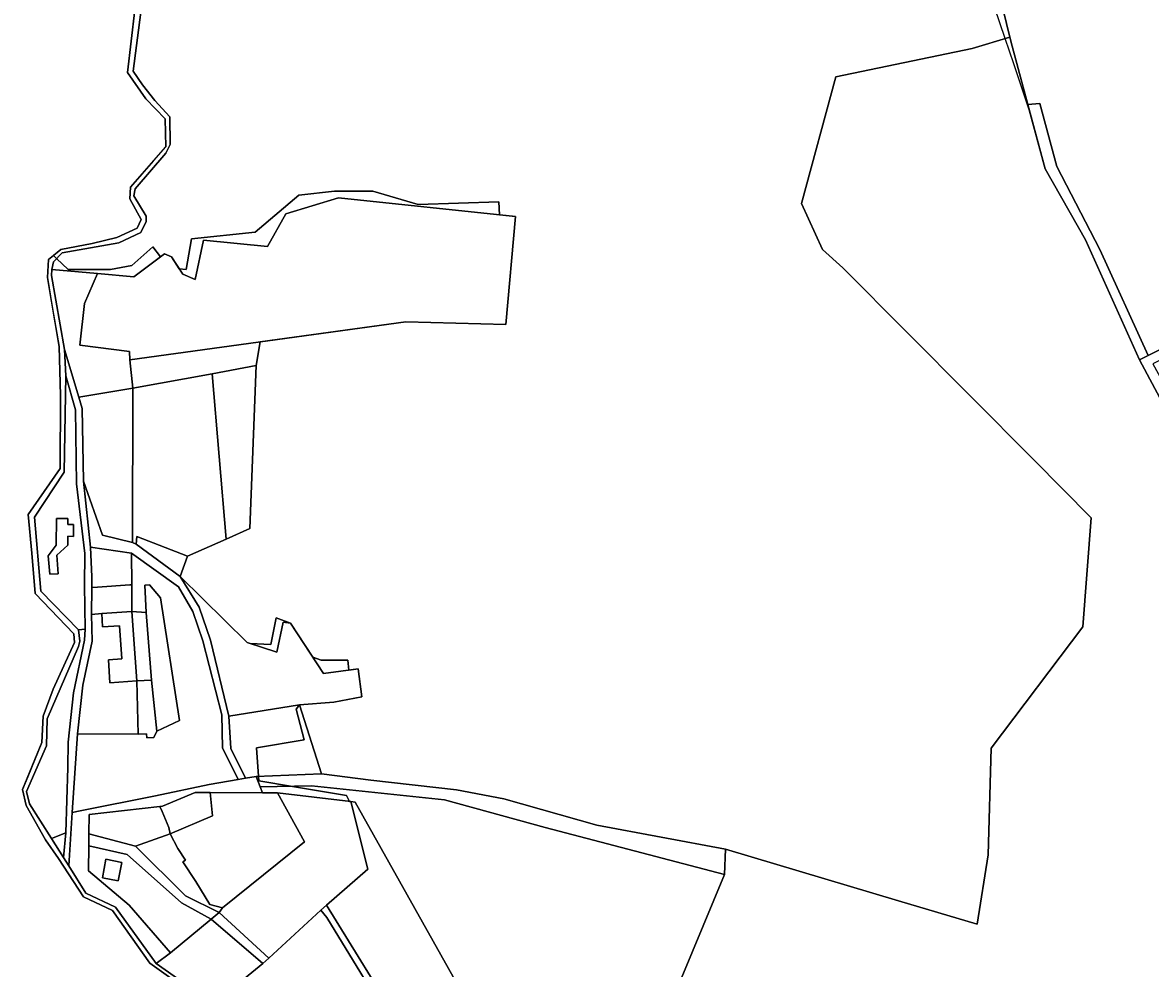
# Model space of a CAD drawing. Extents: x -477304 to -465429, y -1159113 to -1149210.
# Drawn here: x -476568.2 to -476142.7, y -1152430.3 to -1152073.3 of the extents above; entities that cross this region are included whole.
import ezdxf

# ---------------------------------------------------------------- set-up
doc = ezdxf.new("R2010")
doc.units = 0
for name, color, linetype in [('BPEJ_s', 7, 'Continuous'), ('ostatni_s', 7, 'Continuous'), ('PUPFL_s', 7, 'Continuous'), ('trav_porost_s', 7, 'Continuous'), ('voda_s', 7, 'Continuous'), ('zahrada_s', 7, 'Continuous')]:
    doc.layers.add(name, color=color, linetype=linetype)

msp = doc.modelspace()

# ---------------------------------------------------------------- linework, layer by layer
at = {"layer": 'BPEJ_s'}
for p, q in [((-476557, -1152180.51), (-476554.46, -1152195.59)), ((-476566.25, -1152357.99), (-476568.21, -1152362.8))]:
    msp.add_line(p, q, dxfattribs=at)
for points in [[(-476120.87, -1152249), (-476146.74, -1152200.64), (-476167.13, -1152155.29), (-476182.36, -1152128.49), (-476188.37, -1152106.25), (-476194.23, -1152088.95), (-476197.48, -1152079.35), (-476201.5, -1152067.5), (-476203.83, -1152045.75), (-476206.44, -1152035.19), (-476207.76, -1152029.86), (-476205.56, -1152029.57), (-476206, -1152025.5), (-476196.5, -1152021.5), (-476175, -1152017.5), (-476152, -1152023.5), (-476143, -1152026), (-476125.5, -1152026)], [(-476120.87, -1152249), (-476146.74, -1152200.64), (-476167.13, -1152155.29), (-476182.36, -1152128.49), (-476188.37, -1152106.25), (-476194.23, -1152088.95), (-476197.48, -1152079.35), (-476201.5, -1152067.5), (-476203.83, -1152045.75), (-476206.44, -1152035.19)], [(-476525.87, -1152068.6), (-476528.64, -1152092.22), (-476521.66, -1152102.16), (-476514.44, -1152109.7), (-476514.21, -1152120.26), (-476518.91, -1152125.66), (-476527.49, -1152135.52), (-476527.68, -1152139.86), (-476523.5, -1152147.7), (-476525.03, -1152150.99), (-476532.63, -1152154.51), (-476542, -1152156.74), (-476553.75, -1152158.97), (-476556.58, -1152161.27), (-476556.58, -1152161.27), (-476556.27, -1152161.56), (-476555.38, -1152162.4), (-476551, -1152166.5), (-476535, -1152166.5), (-476527, -1152165), (-476519, -1152158), (-476516.2, -1152161.73), (-476514.68, -1152160.57), (-476512.05, -1152161.75), (-476509.06, -1152166.3), (-476506.5, -1152166.5), (-476504.5, -1152155), (-476480.5, -1152152.5), (-476464, -1152138.5), (-476450.5, -1152137), (-476436, -1152137), (-476419, -1152142), (-476388.5, -1152141), (-476388.22, -1152145.88), (-476382.18, -1152146.51), (-476385.91, -1152187.25), (-476423.55, -1152186.24), (-476478.55, -1152193.81), (-476480.01, -1152202.83), (-476482.5, -1152264.31), (-476491.42, -1152268.25), (-476506, -1152274.68), (-476508.77, -1152282.44), (-476483.41, -1152307.32), (-476482.38, -1152307.66), (-476474.5, -1152308), (-476472.5, -1152298), (-476467.14, -1152299.95), (-476458.75, -1152312.78), (-476455.5, -1152314), (-476445.5, -1152314), (-476445.13, -1152317.75), (-476441.56, -1152317.3), (-476440.2, -1152327.75), (-476450.78, -1152329.77), (-476463.76, -1152330.8), (-476465, -1152332.5), (-476462, -1152344), (-476480, -1152347), (-476479.14, -1152357.79), (-476479, -1152359.5), (-476466.41, -1152361.6), (-476446, -1152365), (-476444.82, -1152367.26), (-476444.41, -1152367.31), (-476442.73, -1152367.51), (-476400.58, -1152442.67)], [(-476400.58, -1152442.67), (-476442.73, -1152367.51), (-476444.41, -1152367.31), (-476444.82, -1152367.26), (-476446, -1152365), (-476466.41, -1152361.6), (-476479, -1152359.5), (-476479.14, -1152357.79), (-476480, -1152347), (-476462, -1152344), (-476465, -1152332.5), (-476463.76, -1152330.8), (-476450.78, -1152329.77), (-476440.2, -1152327.75), (-476441.56, -1152317.3), (-476445.13, -1152317.75), (-476445.5, -1152314), (-476455.5, -1152314), (-476458.75, -1152312.78), (-476467.14, -1152299.95), (-476472.5, -1152298), (-476474.5, -1152308), (-476482.38, -1152307.66), (-476483.41, -1152307.32), (-476508.77, -1152282.44), (-476506, -1152274.68), (-476491.42, -1152268.25), (-476482.5, -1152264.31), (-476480.01, -1152202.83), (-476478.55, -1152193.81), (-476423.55, -1152186.24), (-476385.91, -1152187.25), (-476382.18, -1152146.51), (-476388.22, -1152145.88), (-476388.5, -1152141), (-476419, -1152142), (-476436, -1152137), (-476450.5, -1152137), (-476464, -1152138.5), (-476480.5, -1152152.5), (-476504.5, -1152155), (-476506.5, -1152166.5), (-476509.06, -1152166.3), (-476512.05, -1152161.75), (-476514.68, -1152160.57), (-476516.2, -1152161.73), (-476519, -1152158), (-476527, -1152165), (-476535, -1152166.5), (-476551, -1152166.5), (-476555.38, -1152162.4), (-476556.27, -1152161.56), (-476556.58, -1152161.27), (-476556.58, -1152161.27), (-476558.47, -1152162.8), (-476558.86, -1152169.5), (-476557, -1152180.51)], [(-476554.46, -1152195.59), (-476553.88, -1152214.15), (-476554.05, -1152241.59), (-476566.1, -1152259.03), (-476564.76, -1152273.56), (-476563.39, -1152288.87), (-476548.87, -1152304.07), (-476548.55, -1152307.33), (-476556.68, -1152324.97), (-476560.45, -1152335.06), (-476560.98, -1152345.04), (-476566.25, -1152357.99)], [(-476568.21, -1152362.8), (-476566.84, -1152368.8), (-476559.5, -1152381.74), (-476554.64, -1152388.8), (-476545.17, -1152403.24), (-476534.27, -1152408.42), (-476520.24, -1152428.38), (-476495.58, -1152445.96), (-476485.86, -1152452.83), (-476483.39, -1152456.15)]]:
    msp.add_lwpolyline(points, dxfattribs=at)
at = {"layer": 'ostatni_s'}
for points in [[(-476544.86, -1152306.38), (-476544.61, -1152302.26), (-476544.78, -1152285.72), (-476544.75, -1152273.74), (-476547.91, -1152247.45), (-476548.24, -1152219.55), (-476551.88, -1152206.71), (-476552.33, -1152196.79), (-476546.99, -1152214.75), (-476545.69, -1152219.04), (-476545.16, -1152246.42), (-476542.58, -1152271.35), (-476542.06, -1152282.51), (-476542.11, -1152286.54), (-476542.22, -1152296.68), (-476541.99, -1152306.82), (-476545.44, -1152323.35), (-476547.52, -1152341.73), (-476549.48, -1152371.46), (-476550.81, -1152391.64), (-476552.79, -1152388.49), (-476551.93, -1152379.15), (-476551.18, -1152354.5), (-476550.97, -1152344.94), (-476549.02, -1152326.36)], [(-476526.74, -1152269.52), (-476538.07, -1152266.76), (-476545.16, -1152246.42), (-476545.69, -1152219.04), (-476546.99, -1152214.75), (-476526.59, -1152211.29)], [(-476538.07, -1152266.76), (-476526.74, -1152269.52), (-476525.38, -1152270.19), (-476508.77, -1152282.44), (-476501.53, -1152294.01), (-476497.35, -1152306.4), (-476490.43, -1152335.09), (-476489.63, -1152347.31), (-476484.12, -1152358.51), (-476486.9, -1152358.98), (-476492.77, -1152347.08), (-476493.08, -1152334.64), (-476500.16, -1152306.68), (-476503.94, -1152295.64), (-476509.38, -1152286.28), (-476527.13, -1152273.57), (-476542.58, -1152271.35), (-476545.16, -1152246.42)], [(-476555.45, -1152260.48), (-476551.14, -1152260.49), (-476551.15, -1152262.77), (-476549.04, -1152262.78), (-476549.05, -1152267.24), (-476551.16, -1152267.23), (-476551.17, -1152270.61), (-476555.3, -1152274.33), (-476554.76, -1152281.33), (-476557.98, -1152281.58), (-476558.52, -1152274.58), (-476555.48, -1152270.6)], [(-476527.03, -1152285.51), (-476527.75, -1152285.56), (-476539.93, -1152286.39), (-476542.11, -1152286.54), (-476542.06, -1152282.51), (-476542.58, -1152271.35), (-476527.13, -1152273.57)], [(-476542.22, -1152296.68), (-476542.11, -1152286.54), (-476539.93, -1152286.39), (-476527.75, -1152285.56), (-476527.03, -1152285.51), (-476526.94, -1152295.64), (-476538.28, -1152296.41)], [(-476535.84, -1152313.81), (-476530.7, -1152313.46), (-476531.6, -1152300.97), (-476537.99, -1152301.41), (-476538.28, -1152296.41), (-476526.94, -1152295.64), (-476525.68, -1152313.12), (-476525.06, -1152321.8), (-476535.22, -1152322.57)], [(-476525.06, -1152321.8), (-476525.68, -1152313.12), (-476526.94, -1152295.64), (-476521.59, -1152295.97), (-476519.58, -1152321.52)], [(-476455.37, -1152356.91), (-476480.11, -1152357.83), (-476484.12, -1152358.51), (-476489.63, -1152347.31), (-476490.43, -1152335.09), (-476463.75, -1152330.8)], [(-476550.81, -1152391.64), (-476549.48, -1152371.46), (-476546.51, -1152370.87), (-476518.06, -1152365.19), (-476497.8, -1152360.84), (-476486.9, -1152358.98), (-476484.12, -1152358.51), (-476480.11, -1152357.83), (-476478.54, -1152361.83), (-476477.68, -1152364.02), (-476497.46, -1152363.94), (-476503.07, -1152363.92), (-476515.4, -1152369.03), (-476516.4, -1152369.15), (-476543.13, -1152372.16), (-476543.19, -1152379.54), (-476543.22, -1152384.09), (-476543.29, -1152393.44), (-476528.04, -1152406.38), (-476512.36, -1152424.42), (-476517.83, -1152428.51), (-476533.08, -1152407.19), (-476544.3, -1152401.89)], [(-476480.11, -1152357.83), (-476455.37, -1152356.91), (-476436.83, -1152359.28), (-476404.5, -1152362.91), (-476386.63, -1152366.36), (-476351.55, -1152376.21), (-476302.97, -1152385.29), (-476303.4, -1152394.86), (-476370.99, -1152377.15), (-476409, -1152366.63), (-476459.21, -1152361.46), (-476478.54, -1152361.83)], [(-476512.51, -1152379.56), (-476513.07, -1152377.08), (-476515.57, -1152371.13), (-476516.4, -1152369.15), (-476515.4, -1152369.03), (-476503.07, -1152363.92), (-476497.46, -1152363.94), (-476496.51, -1152372.72)], [(-476512.51, -1152379.56), (-476496.51, -1152372.72), (-476497.46, -1152363.94), (-476477.68, -1152364.02), (-476472.06, -1152364.04), (-476461.89, -1152382.58), (-476492.81, -1152407.49), (-476497.51, -1152406.22), (-476502.89, -1152397.52), (-476507.76, -1152390.11), (-476506.75, -1152389.44), (-476509.64, -1152385.04)], [(-476557.3, -1152381.34), (-476551.93, -1152379.15), (-476552.79, -1152388.49)], [(-476525.54, -1152384.21), (-476506.72, -1152402.87), (-476494.03, -1152409.23), (-476497.03, -1152411.71), (-476508.2, -1152405.51), (-476528.68, -1152387.29), (-476543.22, -1152384.09), (-476543.19, -1152379.54)], [(-476538.01, -1152396.1), (-476536.75, -1152389.09), (-476530.79, -1152390.28), (-476532.14, -1152397.25)], [(-476453.39, -1152411.09), (-476455.61, -1152408.37), (-476453.55, -1152406.48), (-476424.96, -1152452.75), (-476409.87, -1152466.03), (-476402.81, -1152485.31), (-476399.64, -1152499.86), (-476397.84, -1152506.36), (-476394.69, -1152519.39), (-476389.64, -1152533.31), (-476392.5, -1152533.58), (-476399.07, -1152513.5), (-476405.59, -1152487.84), (-476412.88, -1152466.71), (-476426.4, -1152455.39)]]:
    msp.add_lwpolyline(points, close=True, dxfattribs=at)
at = {"layer": 'PUPFL_s'}
for points in [[(-476200.77, -1152058.14), (-476195.69, -1152078.81), (-476209.86, -1152083.11), (-476261.39, -1152093.82), (-476274.27, -1152141.69), (-476266.38, -1152158.97), (-476258.69, -1152165.85), (-476186.64, -1152238.36), (-476164.99, -1152260.27), (-476168.2, -1152301.42), (-476202.78, -1152347.21), (-476203.84, -1152387.48), (-476208.09, -1152413.57), (-476237.68, -1152404.74), (-476302.97, -1152385.29), (-476351.55, -1152376.21), (-476386.63, -1152366.36), (-476404.5, -1152362.91), (-476436.83, -1152359.28), (-476455.37, -1152356.91), (-476463.75, -1152330.8), (-476450.78, -1152329.77), (-476440.2, -1152327.75), (-476441.56, -1152317.3), (-476454.72, -1152318.95), (-476467.14, -1152299.95), (-476469.86, -1152299.59), (-476472.22, -1152310.99), (-476483.41, -1152307.32), (-476508.77, -1152282.44), (-476525.38, -1152270.19), (-476525.05, -1152267.28), (-476506, -1152274.68), (-476491.42, -1152268.25), (-476482.5, -1152264.31), (-476480.01, -1152202.83), (-476496.68, -1152205.86), (-476526.59, -1152211.29), (-476527.76, -1152200.59), (-476423.55, -1152186.24), (-476385.91, -1152187.25), (-476382.18, -1152146.51), (-476448.98, -1152139.5), (-476468.84, -1152145.56), (-476475.73, -1152157.83), (-476499.98, -1152155.48), (-476503.03, -1152170.33), (-476507.74, -1152168.31), (-476512.05, -1152161.75), (-476514.68, -1152160.57), (-476526.17, -1152169.32), (-476539.92, -1152168.08), (-476557.2, -1152166.56), (-476556.58, -1152163.64), (-476553.31, -1152160.25), (-476531.84, -1152156.41), (-476523.56, -1152152.57), (-476521.55, -1152148.48), (-476521.57, -1152146.41), (-476526.27, -1152138.79), (-476525.76, -1152136.13), (-476514.18, -1152122.68), (-476512.53, -1152119.31), (-476512.63, -1152108.95), (-476518.32, -1152102.81), (-476522.92, -1152096.81), (-476526.48, -1152091.71), (-476523.56, -1152069.46)], [(-476319.49, -1152433.59), (-476303.4, -1152394.86), (-476302.97, -1152385.29), (-476237.68, -1152404.74), (-476208.09, -1152413.57), (-476203.84, -1152387.48), (-476202.78, -1152347.21), (-476168.2, -1152301.42), (-476164.99, -1152260.27), (-476186.64, -1152238.36), (-476258.69, -1152165.85), (-476266.38, -1152158.97), (-476274.27, -1152141.69), (-476261.39, -1152093.82), (-476209.86, -1152083.11), (-476195.69, -1152078.81), (-476194.84, -1152082.29), (-476188.91, -1152104.23), (-476182.36, -1152128.49), (-476167.13, -1152155.29), (-476146.74, -1152200.64), (-476120.87, -1152249)], [(-476400.58, -1152442.67), (-476442.73, -1152367.51), (-476444.41, -1152367.31), (-476472.06, -1152364.04), (-476477.68, -1152364.02), (-476478.54, -1152361.83), (-476459.21, -1152361.46), (-476409, -1152366.63), (-476370.99, -1152377.15), (-476303.4, -1152394.86), (-476319.49, -1152433.59)]]:
    msp.add_lwpolyline(points, dxfattribs=at)
at = {"layer": 'trav_porost_s'}
for points in [[(-476142.31, -1152034.43), (-476118.43, -1152035.16), (-476098.51, -1152083.5), (-476096.08, -1152102.39), (-476092.31, -1152132.65), (-476089.45, -1152154.81), (-476091.32, -1152167.94), (-476100.83, -1152177.75), (-476143.54, -1152199.03), (-476161.78, -1152158.99), (-476177.95, -1152127.71), (-476184.38, -1152103.85), (-476188.91, -1152104.23), (-476194.84, -1152082.29), (-476195.69, -1152078.81), (-476200.77, -1152058.14), (-476206.44, -1152035.19), (-476174.44, -1152026.6)], [(-476188.91, -1152104.23), (-476184.38, -1152103.85), (-476177.95, -1152127.71), (-476161.78, -1152158.99), (-476143.54, -1152199.03), (-476146.74, -1152200.64), (-476167.13, -1152155.29), (-476182.36, -1152128.49)], [(-476100.83, -1152177.75), (-476091.32, -1152167.94), (-476089.45, -1152154.81), (-476092.31, -1152132.65), (-476084.29, -1152154.37), (-476074.74, -1152174.69), (-476095.51, -1152184.47), (-476099.58, -1152180.85), (-476141.77, -1152202.2), (-476120.25, -1152241.14), (-476093.29, -1152231.33), (-476069.38, -1152220.75), (-476069.56, -1152225.58), (-476120.87, -1152249), (-476146.74, -1152200.64), (-476143.54, -1152199.03)], [(-476423.55, -1152186.24), (-476527.76, -1152200.59), (-476527.9, -1152197.51), (-476546.61, -1152195.04), (-476544.85, -1152179.41), (-476539.92, -1152168.08), (-476526.17, -1152169.32), (-476514.68, -1152160.57), (-476512.05, -1152161.75), (-476507.74, -1152168.31), (-476503.03, -1152170.33), (-476499.98, -1152155.48), (-476475.73, -1152157.83), (-476468.84, -1152145.56), (-476448.98, -1152139.5), (-476382.18, -1152146.51), (-476385.91, -1152187.25)], [(-476546.99, -1152214.75), (-476552.33, -1152196.79), (-476557.28, -1152168.83), (-476557.2, -1152166.56), (-476539.92, -1152168.08), (-476544.85, -1152179.41), (-476546.61, -1152195.04), (-476527.9, -1152197.51), (-476527.76, -1152200.59), (-476526.59, -1152211.29)], [(-476480.01, -1152202.83), (-476482.5, -1152264.31), (-476491.42, -1152268.25), (-476496.68, -1152205.86)], [(-476548.24, -1152219.55), (-476547.91, -1152247.45), (-476544.75, -1152273.74), (-476544.78, -1152285.72), (-476544.61, -1152302.26), (-476547.07, -1152302.49), (-476561.32, -1152287.97), (-476563.75, -1152259.95), (-476552.54, -1152243.08), (-476551.88, -1152206.71)], [(-476526.74, -1152269.52), (-476526.59, -1152211.29), (-476496.68, -1152205.86), (-476491.42, -1152268.25), (-476506, -1152274.68), (-476525.05, -1152267.28), (-476525.38, -1152270.19)], [(-476551.16, -1152267.23), (-476549.05, -1152267.24), (-476549.04, -1152262.78), (-476551.15, -1152262.77), (-476551.14, -1152260.49), (-476555.45, -1152260.48), (-476555.48, -1152270.6), (-476558.52, -1152274.58), (-476557.98, -1152281.58), (-476554.76, -1152281.33), (-476555.3, -1152274.33), (-476551.17, -1152270.61)], [(-476503.94, -1152295.64), (-476500.16, -1152306.68), (-476493.08, -1152334.64), (-476492.77, -1152347.08), (-476486.9, -1152358.98), (-476497.8, -1152360.84), (-476518.06, -1152365.19), (-476546.51, -1152370.87), (-476549.48, -1152371.46), (-476547.52, -1152341.73), (-476524.56, -1152341.88), (-476521.42, -1152341.78), (-476521.34, -1152343.33), (-476518.73, -1152343.19), (-476517.52, -1152340.82), (-476509.01, -1152336.72), (-476516.21, -1152290.48), (-476520.36, -1152285.49), (-476522.09, -1152285.66), (-476521.59, -1152295.97), (-476526.94, -1152295.64), (-476527.03, -1152285.51), (-476527.13, -1152273.57), (-476509.38, -1152286.28)], [(-476501.53, -1152294.01), (-476508.77, -1152282.44), (-476483.41, -1152307.32), (-476472.22, -1152310.99), (-476469.86, -1152299.59), (-476467.14, -1152299.95), (-476454.72, -1152318.95), (-476441.56, -1152317.3), (-476440.2, -1152327.75), (-476450.78, -1152329.77), (-476463.75, -1152330.8), (-476490.43, -1152335.09), (-476497.35, -1152306.4)], [(-476521.59, -1152295.97), (-476522.09, -1152285.66), (-476520.36, -1152285.49), (-476516.21, -1152290.48), (-476509.01, -1152336.72), (-476517.52, -1152340.82), (-476519.58, -1152321.52)], [(-476566.74, -1152363.58), (-476559.16, -1152346.31), (-476558.89, -1152336.06), (-476547.16, -1152308.79), (-476546.63, -1152306.75), (-476547.07, -1152302.49), (-476544.61, -1152302.26), (-476544.86, -1152306.38), (-476549.02, -1152326.36), (-476550.97, -1152344.94), (-476551.18, -1152354.5), (-476551.93, -1152379.15), (-476557.3, -1152381.34), (-476565.56, -1152368.23)], [(-476521.34, -1152343.33), (-476521.42, -1152341.78), (-476524.56, -1152341.88), (-476525.06, -1152321.8), (-476519.58, -1152321.52), (-476517.52, -1152340.82), (-476518.73, -1152343.19)], [(-476461.89, -1152382.58), (-476472.06, -1152364.04), (-476444.41, -1152367.31), (-476437.94, -1152392.87), (-476453.55, -1152406.48), (-476455.61, -1152408.37), (-476475.33, -1152426.5), (-476494.03, -1152409.23), (-476492.81, -1152407.49)], [(-476424.96, -1152452.75), (-476453.55, -1152406.48), (-476437.94, -1152392.87), (-476444.41, -1152367.31), (-476442.73, -1152367.51), (-476400.58, -1152442.67), (-476391.65, -1152499.88), (-476399.64, -1152499.86), (-476402.81, -1152485.31), (-476409.87, -1152466.03)], [(-476513.07, -1152377.08), (-476512.51, -1152379.56), (-476525.54, -1152384.21), (-476543.19, -1152379.54), (-476543.13, -1152372.16), (-476516.4, -1152369.15), (-476515.57, -1152371.13)], [(-476506.75, -1152389.44), (-476507.76, -1152390.11), (-476502.89, -1152397.52), (-476497.51, -1152406.22), (-476492.81, -1152407.49), (-476494.03, -1152409.23), (-476506.72, -1152402.87), (-476525.54, -1152384.21), (-476512.51, -1152379.56), (-476509.64, -1152385.04)], [(-476528.68, -1152387.29), (-476508.2, -1152405.51), (-476497.03, -1152411.71), (-476512.36, -1152424.42), (-476528.04, -1152406.38), (-476543.29, -1152393.44), (-476543.22, -1152384.09)], [(-476538.01, -1152396.1), (-476532.14, -1152397.25), (-476530.79, -1152390.28), (-476536.75, -1152389.09)], [(-476483.95, -1152542.31), (-476480.49, -1152536.82), (-476480.29, -1152533.15), (-476486.27, -1152521.99), (-476499.29, -1152498.88), (-476499.77, -1152497.11), (-476498.26, -1152494.95), (-476488.34, -1152495.35), (-476485.19, -1152493.64), (-476482.56, -1152485.87), (-476481.85, -1152457.1), (-476482.46, -1152454.6), (-476484.2, -1152452.19), (-476496.21, -1152443.67), (-476477.55, -1152428.4), (-476475.33, -1152426.5), (-476455.61, -1152408.37), (-476453.39, -1152411.09), (-476426.4, -1152455.39), (-476412.88, -1152466.71), (-476405.59, -1152487.84), (-476399.07, -1152513.5), (-476392.5, -1152533.58), (-476456.75, -1152539.73)], [(-476475.33, -1152426.5), (-476477.55, -1152428.4), (-476497.03, -1152411.71), (-476494.03, -1152409.23)], [(-476517.83, -1152428.51), (-476512.36, -1152424.42), (-476497.03, -1152411.71), (-476477.55, -1152428.4), (-476496.21, -1152443.67)]]:
    msp.add_lwpolyline(points, close=True, dxfattribs=at)
at = {"layer": 'voda_s'}
for points in [[(-476495.58, -1152445.96), (-476520.24, -1152428.38), (-476534.27, -1152408.42), (-476545.17, -1152403.24), (-476554.64, -1152388.8), (-476559.5, -1152381.74), (-476566.84, -1152368.8), (-476568.21, -1152362.8), (-476560.98, -1152345.04), (-476560.45, -1152335.06), (-476556.68, -1152324.97), (-476548.55, -1152307.33), (-476548.87, -1152304.07), (-476563.39, -1152288.87), (-476564.76, -1152273.56), (-476566.1, -1152259.03), (-476554.05, -1152241.59), (-476553.88, -1152214.15), (-476554.46, -1152195.59), (-476558.86, -1152169.5), (-476558.47, -1152162.8), (-476553.75, -1152158.97), (-476542, -1152156.74), (-476532.63, -1152154.51), (-476525.03, -1152150.99), (-476523.5, -1152147.7), (-476527.68, -1152139.86), (-476527.49, -1152135.52), (-476514.21, -1152120.26), (-476514.44, -1152109.7), (-476521.66, -1152102.16), (-476528.64, -1152092.22), (-476525.87, -1152068.6)], [(-476523.56, -1152069.46), (-476526.48, -1152091.71), (-476522.92, -1152096.81), (-476518.32, -1152102.81), (-476512.63, -1152108.95), (-476512.53, -1152119.31), (-476514.18, -1152122.68), (-476525.76, -1152136.13), (-476526.27, -1152138.79), (-476521.57, -1152146.41), (-476521.55, -1152148.48), (-476523.56, -1152152.57), (-476531.84, -1152156.41), (-476553.31, -1152160.25), (-476556.58, -1152163.64), (-476557.2, -1152166.56), (-476557.28, -1152168.83), (-476552.33, -1152196.79), (-476551.88, -1152206.71), (-476552.54, -1152243.08), (-476563.75, -1152259.95), (-476561.32, -1152287.97), (-476547.07, -1152302.49), (-476546.63, -1152306.75), (-476547.16, -1152308.79), (-476558.89, -1152336.06), (-476559.16, -1152346.31), (-476566.74, -1152363.58), (-476565.56, -1152368.23), (-476557.3, -1152381.34), (-476552.79, -1152388.49), (-476550.81, -1152391.64), (-476544.3, -1152401.89), (-476533.08, -1152407.19), (-476517.83, -1152428.51), (-476496.21, -1152443.67)]]:
    msp.add_lwpolyline(points, dxfattribs=at)
at = {"layer": 'zahrada_s'}
msp.add_lwpolyline([(-476537.99, -1152301.41), (-476531.6, -1152300.97), (-476530.7, -1152313.46), (-476535.84, -1152313.81), (-476535.22, -1152322.57), (-476525.06, -1152321.8), (-476524.56, -1152341.88), (-476547.52, -1152341.73), (-476545.44, -1152323.35), (-476541.99, -1152306.82), (-476542.22, -1152296.68), (-476538.28, -1152296.41)], close=True, dxfattribs=at)

doc.saveas('drawing.dxf')
